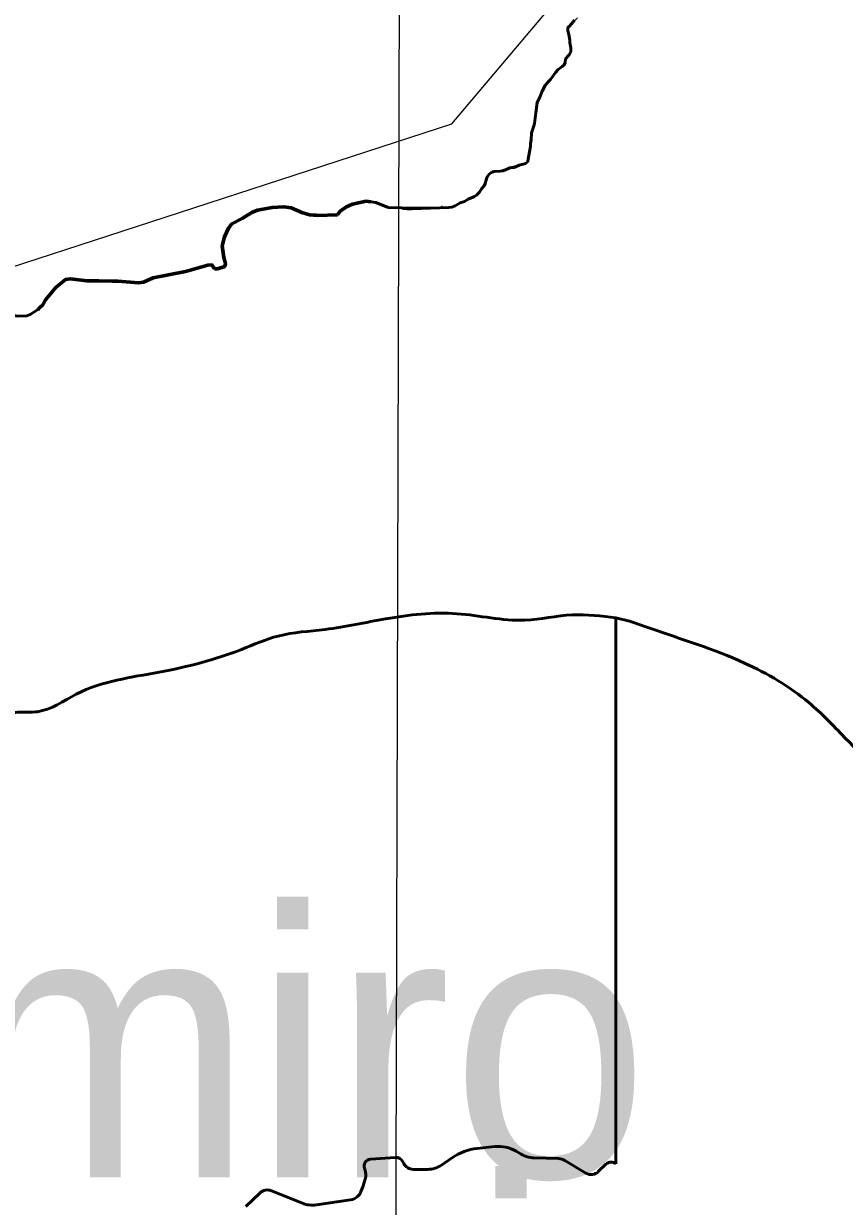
# Model space of a CAD drawing. Extents: x -1643653 to 4543381, y 1624270 to 13878484.
# Drawn here: x 801943 to 803482, y 9018168 to 9020386 of the extents above; entities that cross this region are included whole.
import ezdxf

# ---------------------------------------------------------------- set-up
doc = ezdxf.new("R2010")
doc.units = 0
doc.header["$LTSCALE"] = 200
doc.linetypes.add('LONG_DASH_SHORT_DASH', pattern=[9.9, 6, -1.2, 1.5, -1.2])
doc.layers.add('60', color=7, linetype='Continuous', lineweight=13)

msp = doc.modelspace()

# ---------------------------------------------------------------- linework, layer by layer
at = {"layer": '60', "linetype": 'LONG_DASH_SHORT_DASH', "lineweight": 35}
msp.add_line((802727.5, 9020044.4), (802727.6, 9020044.4), dxfattribs=at)
at = {"layer": '60', "linetype": 'LONG_DASH_SHORT_DASH', "lineweight": 60}
msp.add_line((801969.4, 9019849.8), (801972.8, 9019853.2), dxfattribs=at)
at = {"layer": '60', "lineweight": 53}
for p, q in [((803053.8, 9018248.1), (803053.8, 9019271.8)), ((802793.2, 9018276.9), (802826.6, 9018280.5)), ((802826.6, 9018280.5), (802793.2, 9018276.9)), ((802866.4, 9018271.8), (802875.8, 9018266.3)), ((802875.8, 9018266.3), (802866.4, 9018271.8)), ((802593.4, 9018257.1), (802639.9, 9018260.1)), ((802639.9, 9018260.1), (802593.4, 9018257.1)), ((802654.2, 9018251.9), (802655.9, 9018248.7)), ((802655.9, 9018248.7), (802654.2, 9018251.9)), ((802726.5, 9018245.7), (802747, 9018259.8)), ((802747, 9018259.8), (802726.5, 9018245.7)), ((802899.8, 9018259.4), (802946, 9018258)), ((802946, 9018258), (802899.8, 9018259.4)), ((802958.1, 9018254.4), (802997.5, 9018230.7)), ((802997.5, 9018230.7), (802958.1, 9018254.4)), ((803020.7, 9018233.5), (803034.8, 9018247.4)), ((803034.8, 9018247.4), (803020.7, 9018233.5)), ((802582.7, 9018238), (802582.2, 9018239.2)), ((802582.2, 9018239.2), (802582.7, 9018238)), ((802673.7, 9018237.7), (802700.9, 9018237.7)), ((802700.9, 9018237.7), (802673.7, 9018237.7)), ((802359.6, 9018168.4), (802386.2, 9018193.6)), ((802386.2, 9018193.6), (802359.6, 9018168.4)), ((802407.4, 9018197.7), (802465.9, 9018174.2)), ((802465.9, 9018174.2), (802407.4, 9018197.7)), ((802491.8, 9018171.1), (802556.1, 9018180.5)), ((802556.1, 9018180.5), (802491.8, 9018171.1))]:
    msp.add_line(p, q, dxfattribs=at)
at = {"layer": '60'}
for points in [[(802658.4, 9024448.3), (802635.4, 9016230.4), (802613.7, 9008888.5)], [(807126, 9013554.3), (805831.2, 9014683.5), (804956.4, 9014561), (803779.5, 9015538.2), (802903.5, 9015653.1), (801522.3, 9016894.9), (800901.2, 9016842.4), (800376.3, 9017157.5), (799886.4, 9016711.1), (799746.4, 9016868.7), (799540.1, 9016834.7), (799794.2, 9017234.1), (799926.4, 9018248.5), (800734.8, 9018666.7), (801270.7, 9019718.2), (802746.2, 9020198.7), (804393.9, 9022148.4), (804477.4, 9023011.8), (804881.1, 9023304.3), (805354.3, 9023555), (806014.4, 9022695.6), (806410.3, 9021665.8)], [(802981.7, 9020397.3), (802967.1, 9020382.6), (802963.3, 9020374.6), (802967.5, 9020355.2), (802967.5, 9020331.1), (802959.4, 9020320.2), (802957.5, 9020311.3), (802942.9, 9020297.7), (802921.3, 9020270.6), (802906.1, 9020238.8), (802887, 9020126.6), (802816, 9020104.1), (802806.5, 9020082.3), (802790.4, 9020063.5), (802745.8, 9020042.3), (802626.8, 9020041.4), (802594.6, 9020052.2), (802559.9, 9020047.8), (802542.7, 9020038.8), (802531.2, 9020027.8), (802471.9, 9020030), (802435.6, 9020042.2), (802409, 9020041.4), (802376.1, 9020034.5), (802352.9, 9020020.7), (802330, 9020007), (802315.4, 9019969.8), (802318.3, 9019947.7), (802320.2, 9019931.2), (802306.3, 9019926.5), (802292.1, 9019933.9), (802246.3, 9019921.6), (802185.6, 9019909.9), (802163.1, 9019901), (802120.4, 9019903.5), (802072.5, 9019903.9), (802021.2, 9019906.5), (802002.9, 9019891.4), (801983.6, 9019868.3), (801979.1, 9019859.2), (801969.4, 9019849.8), (801951.9, 9019839.7), (801931.5, 9019837.9)], [(802981.7, 9020397.3), (802967.1, 9020382.6), (802963.3, 9020374.6), (802967.5, 9020355.2), (802967.5, 9020331.1), (802959.4, 9020320.2), (802957.5, 9020311.3), (802942.9, 9020297.7), (802921.3, 9020270.6), (802906.1, 9020238.8), (802887, 9020126.6), (802816, 9020104.1), (802806.5, 9020082.3), (802790.4, 9020063.5), (802745.8, 9020042.3), (802626.8, 9020041.4), (802594.6, 9020052.2), (802559.9, 9020047.8), (802542.7, 9020038.8), (802531.2, 9020027.8), (802471.9, 9020030), (802435.6, 9020042.2), (802409, 9020041.4), (802376.1, 9020034.5), (802352.9, 9020020.7), (802330, 9020007), (802315.4, 9019969.8), (802318.3, 9019947.7), (802320.2, 9019931.2), (802306.3, 9019926.5), (802292.1, 9019933.9), (802246.3, 9019921.6), (802185.6, 9019909.9), (802163.1, 9019901), (802120.4, 9019903.5), (802072.5, 9019903.9), (802021.2, 9019906.5), (802002.9, 9019891.4), (801983.6, 9019868.3), (801979.1, 9019859.2), (801969.4, 9019849.8), (801951.9, 9019839.7), (801931.5, 9019837.9)]]:
    msp.add_lwpolyline(points, dxfattribs=at)
at = {"layer": '60', "lineweight": 53}
for points in [[(802896.4, 9020185.5), (802899.9, 9020194.7), (802901.2, 9020199.1), (802903.3, 9020219.2), (802906.1, 9020238.8), (802911.1, 9020248.7), (802915.7, 9020259.8), (802921.3, 9020270.6), (802926.9, 9020277.2), (802931, 9020281.5), (802940.5, 9020294.8), (802945.4, 9020300.5), (802952.7, 9020305.8), (802956.4, 9020309.3), (802958.6, 9020313.3), (802959.4, 9020320.2), (802966.1, 9020328.2), (802968.9, 9020333.8), (802969.4, 9020336.7), (802969.4, 9020341.1), (802967.6, 9020350.2), (802967.5, 9020355.2), (802965.5, 9020366.2), (802963.4, 9020373.1), (802963.3, 9020376.2), (802963.7, 9020379.3), (802967.1, 9020382.6), (802975.9, 9020392.9)], [(802740.2, 9020041.8), (802745.8, 9020042.3), (802752.2, 9020044.7), (802761.3, 9020050.3), (802769.5, 9020052.9), (802776.3, 9020057), (802788.5, 9020062.2), (802792.3, 9020064.8), (802798.1, 9020070.4), (802801.7, 9020076.9), (802806.5, 9020082.3), (802808.6, 9020086.8), (802810.9, 9020095.4), (802812.4, 9020099), (802816, 9020104.1), (802820.1, 9020107.5), (802822.3, 9020108.4), (802825.2, 9020109.1), (802836.8, 9020109.8), (802842.1, 9020110.5), (802845.6, 9020111.5), (802855, 9020116.2), (802858.3, 9020116.8), (802863, 9020116.8), (802872.4, 9020120.7), (802880, 9020122.7), (802884.2, 9020124.3), (802887, 9020126.6), (802888.3, 9020128.8), (802889.4, 9020132.1), (802891.4, 9020145.8), (802893.3, 9020156.1), (802893.7, 9020161.7), (802894.8, 9020168.7), (802895.2, 9020180.8), (802896.4, 9020185.5)], [(802531.2, 9020027.8), (802536.7, 9020034.5), (802548.6, 9020043.1), (802559.9, 9020047.8), (802585.4, 9020053.3), (802594.6, 9020052.2)], [(802594.6, 9020052.2), (802603.7, 9020051.1), (802626.8, 9020041.4)], [(802301, 9019926.5), (802306.3, 9019926.5), (802320.2, 9019931.2), (802321.5, 9019936.6), (802318.3, 9019947.7), (802315.4, 9019969.8), (802319.8, 9019986.4), (802327, 9020002.9), (802333, 9020011), (802352.9, 9020020.7), (802370.8, 9020032.5), (802381.4, 9020036.5), (802409, 9020041.4), (802431.1, 9020042.9), (802440, 9020041.6)], [(802440, 9020041.6), (802444.7, 9020040.9), (802464.7, 9020032), (802479.1, 9020028), (802493.6, 9020026.9), (802531.2, 9020027.8)], [(802626.8, 9020041.4), (802650.8, 9020041.2), (802655.5, 9020039.9), (802662.2, 9020039.3), (802671.7, 9020039.2), (802740.2, 9020041.8)], [(802109.2, 9019903.6), (802120.4, 9019903.5), (802158.5, 9019900.3), (802167.8, 9019901.6), (802185.6, 9019909.9), (802246.3, 9019921.6), (802288.4, 9019933.5), (802295.8, 9019934.3), (802301, 9019926.5)], [(801972.8, 9019853.2), (801979.1, 9019859.2), (801983.6, 9019868.3), (802002.9, 9019891.4), (802021.2, 9019906.5), (802030.5, 9019907.6), (802061.1, 9019903.9), (802083.9, 9019903.8), (802109.2, 9019903.6)], [(801720.3, 9019864.6), (801739.5, 9019863.6), (801784.9, 9019865.5), (801843.1, 9019860.2), (801897.5, 9019844.2), (801931.5, 9019837.9), (801948.5, 9019838.5), (801955.3, 9019840.9), (801968.9, 9019849.4), (801972.8, 9019853.2)], [(803053.8, 9019271.8), (803053.8, 9019271.8), (803053.8, 9018248.1)], [(802576.2, 9018197.5), (802578.8, 9018205.3), (802583.4, 9018219.5)], [(802583.4, 9018219.5), (802578.8, 9018205.3), (802576.2, 9018197.5)]]:
    msp.add_lwpolyline(points, dxfattribs=at)
at = {"layer": '60', "linetype": 'LONG_DASH_SHORT_DASH', "lineweight": 60}
for points in [[(802531.2, 9020027.8), (802536.7, 9020034.5), (802548.6, 9020043.1), (802559.9, 9020047.8), (802585.4, 9020053.3), (802593.6, 9020052.3)], [(802301, 9019926.5), (802306.3, 9019926.5), (802320.2, 9019931.2), (802321.5, 9019936.6), (802318.3, 9019947.7), (802315.4, 9019969.8), (802319.8, 9019986.4), (802327, 9020002.9), (802333, 9020011), (802352.9, 9020020.7), (802370.8, 9020032.5), (802381.4, 9020036.5), (802409, 9020041.4), (802431.1, 9020042.9), (802440, 9020041.6)], [(802440, 9020041.6), (802444.7, 9020040.9), (802464.7, 9020032), (802479.1, 9020028), (802493.6, 9020026.9), (802531.2, 9020027.8)], [(802109.2, 9019903.6), (802120.4, 9019903.5), (802158.5, 9019900.3), (802167.8, 9019901.6), (802185.6, 9019909.9), (802246.3, 9019921.6), (802288.4, 9019933.5), (802295.8, 9019934.3), (802301, 9019926.5)], [(801972.8, 9019853.2), (801979.1, 9019859.2), (801983.6, 9019868.3), (802002.9, 9019891.4), (802021.2, 9019906.5), (802030.5, 9019907.6), (802061.1, 9019903.9), (802083.9, 9019903.8), (802109.2, 9019903.6)]]:
    msp.add_lwpolyline(points, dxfattribs=at)
at = {"layer": '60', "lineweight": 53}
for centre, radius, start, end in [((802803.7, 9018177.5), 100, 96.0649, 124.5544), ((802803.7, 9018177.5), 100, 96.0649, 124.5544), ((802833.4, 9018215.8), 65, 59.4703, 96.0649), ((802833.4, 9018215.8), 65, 59.4703, 96.0649), ((802594.2, 9018244.1), 13, 93.6963, 202.0924), ((802594.2, 9018244.1), 13, 93.6963, 202.0924), ((802640.8, 9018245.1), 15, 26.9622, 93.6963), ((802640.8, 9018245.1), 15, 26.9622, 93.6963), ((802673.7, 9018257.7), 20, 206.9622, 270), ((802673.7, 9018257.7), 20, 206.9622, 270), ((802901.2, 9018309.3), 50, 239.4703, 268.341), ((802901.2, 9018309.3), 50, 239.4703, 268.341), ((802945.2, 9018233), 25, 58.905, 88.341), ((802945.2, 9018233), 25, 58.905, 88.341), ((803044.6, 9018237.4), 14, 49.2038, 134.7534), ((803044.6, 9018237.4), 14, 49.2038, 134.7534), ((802557.7, 9018227.8), 27, 341.9762, 22.0924), ((802557.7, 9018227.8), 27, 341.9762, 22.0924), ((802700.9, 9018282.7), 45, 270, 304.5544), ((802700.9, 9018282.7), 45, 270, 304.5544), ((803007.4, 9018246.9), 19, 238.905, 314.7534), ((803007.4, 9018246.9), 19, 238.905, 314.7534), ((802400, 9018179.1), 20, 68.1152, 133.4342), ((802400, 9018179.1), 20, 68.1152, 133.4342), ((802552.4, 9018205.2), 25, 278.3198, 341.9762), ((802552.4, 9018205.2), 25, 278.3198, 341.9762), ((802484.5, 9018220.6), 50, 248.1152, 278.3198), ((802484.5, 9018220.6), 50, 248.1152, 278.3198)]:
    msp.add_arc(centre, radius, start, end, dxfattribs=at)
at = {"layer": '60', "lineweight": 25}
msp.add_spline([(814781, 9009175.5), (814787.2, 9009173.4), (814796.9, 9009173.4), (814799.4, 9009172.4), (814805.1, 9009174.5), (814805.6, 9009176.5), (814811.7, 9009179.5), (814811.7, 9009179.5), (814801.5, 9009181), (814790.7, 9009181.5), (814784.1, 9009183.1), (814777.4, 9009185.1), (814778.4, 9009175.5)], degree=3, dxfattribs=at)
at = {"layer": '60', "lineweight": 53}
for points in [[(803053.8, 9019271.8), (802972.1, 9019277.7), (802882.8, 9019267.8), (802755.6, 9019279.8), (802621.8, 9019270.2), (802508.3, 9019250.3), (802420.4, 9019238), (802351.5, 9019212.8), (802197.1, 9019170.2), (802041.5, 9019128.9), (801968.8, 9019096.1), (801931.8, 9019095), (801863, 9019082.6), (801781.5, 9019089.2), (801781.1, 9019089.3)], [(804496.1, 9019122.5), (804482.8, 9019121.4), (804282.9, 9019123.5), (804256.1, 9019118.5), (804200, 9019095.8), (804164, 9019040), (804121.6, 9018981.7), (804056.4, 9018927.3), (803996.3, 9018891.9), (803932.5, 9018866.8), (803913.3, 9018857.9), (803853.4, 9018846.7), (803810.2, 9018855.8), (803721.2, 9018889.2), (803634.9, 9018934.1), (803542.2, 9018991.7), (803482.7, 9019047.9), (803415.6, 9019113.1), (803295, 9019187.3), (803117.1, 9019252.9), (803073.9, 9019267.1), (803053.8, 9019271.8)]]:
    msp.add_spline(points, degree=3, dxfattribs=at)
at = {"layer": '60'}
for points in [[(801781.1, 9019089.3), (801781.5, 9019089.2), (801863, 9019082.6), (801931.8, 9019095), (801968.8, 9019096.1), (802041.5, 9019128.9), (802197.1, 9019170.2), (802351.5, 9019212.8), (802420.4, 9019238), (802508.3, 9019250.3), (802621.8, 9019270.2), (802755.6, 9019279.8), (802882.8, 9019267.8), (802972.1, 9019277.7), (803053.8, 9019271.8)], [(801781.1, 9019089.3), (801781.5, 9019089.2), (801863, 9019082.6), (801931.8, 9019095), (801968.8, 9019096.1), (802041.5, 9019128.9), (802197.1, 9019170.2), (802351.5, 9019212.8), (802420.4, 9019238), (802508.3, 9019250.3), (802621.8, 9019270.2), (802755.6, 9019279.8), (802882.8, 9019267.8), (802972.1, 9019277.7), (803053.8, 9019271.8)], [(803053.8, 9019271.8), (803073.9, 9019267.1), (803117.1, 9019252.9), (803295, 9019187.3), (803415.6, 9019113.1), (803482.7, 9019047.9), (803542.2, 9018991.7), (803634.9, 9018934.1), (803721.2, 9018889.2), (803810.2, 9018855.8), (803853.4, 9018846.7), (803913.3, 9018857.9), (803932.5, 9018866.8), (803996.3, 9018891.9), (804056.4, 9018927.3), (804121.6, 9018981.7), (804164, 9019040), (804200, 9019095.8), (804256.1, 9019118.5), (804282.9, 9019123.5), (804482.8, 9019121.4), (804496.1, 9019122.5)], [(803053.8, 9019271.8), (803073.9, 9019267.1), (803117.1, 9019252.9), (803295, 9019187.3), (803415.6, 9019113.1), (803482.7, 9019047.9), (803542.2, 9018991.7), (803634.9, 9018934.1), (803721.2, 9018889.2), (803810.2, 9018855.8), (803853.4, 9018846.7), (803913.3, 9018857.9), (803932.5, 9018866.8), (803996.3, 9018891.9), (804056.4, 9018927.3), (804121.6, 9018981.7), (804164, 9019040), (804200, 9019095.8), (804256.1, 9019118.5), (804282.9, 9019123.5), (804482.8, 9019121.4), (804496.1, 9019122.5)]]:
    msp.add_spline(points, degree=3, dxfattribs=at)

# ---------------------------------------------------------------- texts
for s, p in [('Delmiro', (800813, 9018222.6)), ('Gouveia', (800813, 9017717.6))]:
    msp.add_text(s, height=500, dxfattribs=at).set_placement(p)

doc.saveas('drawing.dxf')
